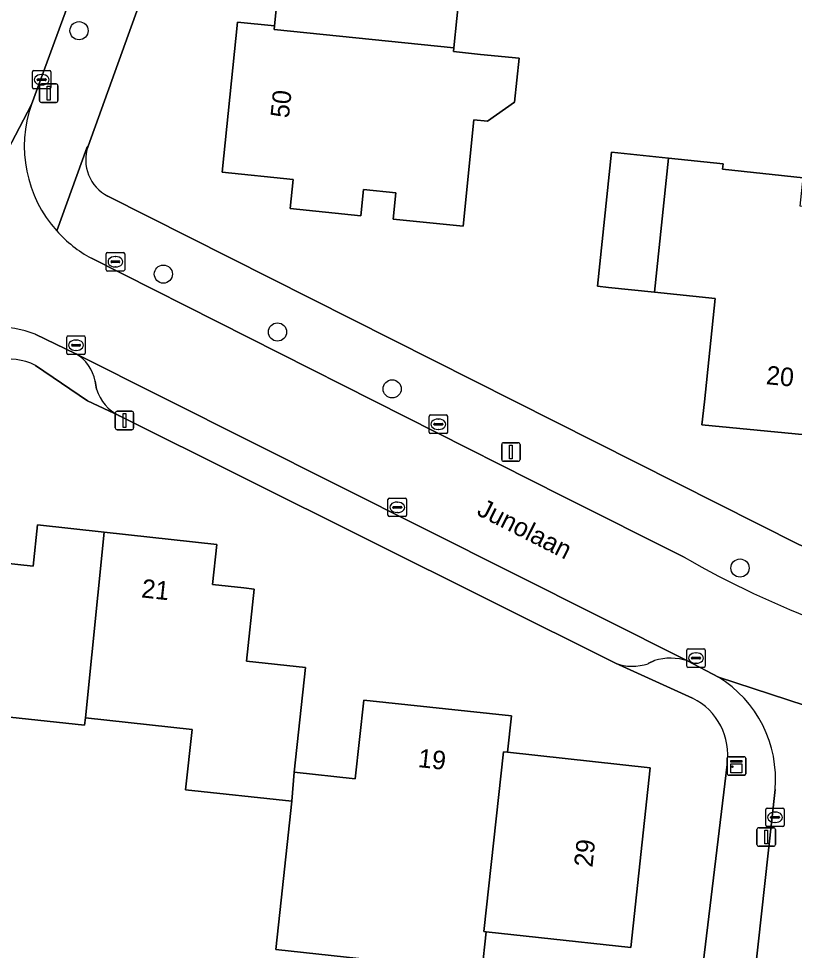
# Model space of a CAD drawing. Extents: x 162396 to 163643, y 386452 to 387406.
# Drawn here: x 162900.9 to 162942.8, y 386893.7 to 386944 of the extents above; entities that cross this region are included whole.
import ezdxf

# ---------------------------------------------------------------- set-up
doc = ezdxf.new("R2010")
doc.units = 0
for name, color, linetype in [('IMGEO_Boom', 7, 'Continuous'), ('IMGEO_Erf', 7, 'Continuous'), ('IMGEO_Kast', 7, 'Continuous'), ('IMGEO_Kolk', 7, 'Continuous'), ('IMGEO_Lichtmast', 7, 'Continuous'), ('IMGEO_Openbare_ruimte_label', 7, 'Continuous'), ('IMGEO_Pand', 7, 'Continuous'), ('IMGEO_Pand_nummerreeks', 7, 'Continuous'), ('IMGEO_Parkeervlak_open', 7, 'Continuous'), ('IMGEO_Rijbaan_lokaal_open', 7, 'Continuous'), ('IMGEO_Voetpad_open', 7, 'Continuous')]:
    doc.layers.add(name, color=color, linetype=linetype)

msp = doc.modelspace()

# ---------------------------------------------------------------- linework, layer by layer
at = {"layer": 'IMGEO_Boom'}
for centre in [(162904.199, 386943.306), (162908.744, 386930.179), (162914.897, 386927.058), (162921.08, 386923.991), (162939.834, 386914.329)]:
    msp.add_circle(centre, 0.489, dxfattribs=at)
at = {"layer": 'IMGEO_Erf'}
for points in [[(162989.314, 387008.671), (162953.541, 387031.202), (162934.073, 387000), (162925.999, 386987.383), (162920.22, 386977.995), (162917.756, 386973.029), (162916.265, 386969.23), (162904.686, 386937.076)], [(162924.897, 386947.155), (162924.409, 386942.385), (162924.388, 386942.18), (162925.847, 386942.031), (162927.919, 386941.819), (162927.677, 386939.45), (162926.222, 386938.428), (162925.487, 386938.504), (162924.902, 386932.767), (162921.142, 386933.151), (162921.286, 386934.563), (162919.535, 386934.742), (162919.39, 386933.326), (162915.588, 386933.715), (162915.749, 386935.285), (162911.918, 386935.676), (162912.745, 386943.765), (162914.742, 386943.561), (162915.534, 386951.304)], [(162945.795, 386921.277), (162937.784, 386922.045), (162937.914, 386923.288), (162938.496, 386928.866), (162935.219, 386929.208), (162932.744, 386929.466), (162932.147, 386929.528), (162932.9, 386936.748), (162935.975, 386936.428), (162938.919, 386936.121), (162938.889, 386935.832), (162943.233, 386935.379)], [(162905.757, 386934.385), (162943, 386915.598), (162947.592, 386913.72), (162952.4, 386912.414), (162969.989, 386908.754)], [(162937.278, 386907.306), (162933.118, 386909.19), (162906.371, 386922.543), (162904.659, 386923.345), (162901.857, 386925.256)], [(162897.096, 386914.931), (162901.72, 386914.431), (162901.96, 386916.65), (162905.555, 386916.262), (162911.624, 386915.606), (162911.39, 386913.439), (162913.081, 386913.257), (162913.642, 386913.196), (162913.222, 386909.306), (162916.413, 386908.961), (162915.804, 386903.322), (162919.085, 386902.967), (162919.544, 386907.211), (162927.511, 386906.35), (162927.299, 386904.39), (162934.991, 386903.559), (162933.943, 386893.864), (162928.973, 386894.402), (162926.14, 386894.708), (162925.907, 386892.551), (162914.802, 386893.751), (162915.089, 386896.41), (162915.666, 386901.757), (162909.946, 386902.375), (162910.298, 386905.629), (162904.542, 386906.251), (162904.499, 386905.848), (162898.432, 386906.504)], [(162934.584, 386865.872), (162939.133, 386903.732)]]:
    msp.add_lwpolyline(points, dxfattribs=at)
for centre, radius, start, end in [((162906.744, 386936.336), 2.187, 160.229, 243.1754), ((162900.465, 386922.483), 3.103, 63.3497, 143.8075), ((162935.799, 386904.27), 3.377, 350.8302, 64.0308)]:
    msp.add_arc(centre, radius, start, end, dxfattribs=at)
at = {"layer": 'IMGEO_Kast'}
for p, q in [((162939.143, 386903.226), (162939.143, 386904.067)), ((162939.143, 386904.067), (162939.143, 386903.226)), ((162939.218, 386904.151), (162940.059, 386904.151)), ((162940.059, 386904.151), (162939.218, 386904.151)), ((162940.143, 386904.076), (162940.143, 386903.235)), ((162940.143, 386903.235), (162940.143, 386904.076)), ((162940.068, 386903.151), (162939.227, 386903.151)), ((162939.227, 386903.151), (162940.068, 386903.151))]:
    msp.add_line(p, q, dxfattribs=at)
for points in [[(162939.338, 386903.941), (162939.938, 386903.941), (162939.938, 386903.856), (162939.338, 386903.856), (162939.338, 386903.941)], [(162939.338, 386903.766), (162939.938, 386903.766), (162939.938, 386903.277), (162939.338, 386903.277), (162939.338, 386903.766)]]:
    msp.add_lwpolyline(points, dxfattribs=at)
msp.add_circle((162939.422, 386903.615), 0.0377, dxfattribs=at)
for centre, start, end in [((162939.221, 386904.073), 92.4484, 184.2845), ((162939.221, 386904.073), 92.4484, 184.2845), ((162940.065, 386904.073), 2.4484, 94.2845), ((162940.065, 386904.073), 2.4484, 94.2845), ((162939.221, 386903.229), 182.4484, 274.2845), ((162939.221, 386903.229), 182.4484, 274.2845), ((162940.065, 386903.229), 272.4484, 4.2845), ((162940.065, 386903.229), 272.4484, 4.2845)]:
    msp.add_arc(centre, 0.0779, start, end, dxfattribs=at)
at = {"layer": 'IMGEO_Kolk'}
for p, q in [((162901.684, 386940.238), (162901.684, 386941.09)), ((162901.759, 386941.164), (162902.611, 386941.164)), ((162902.685, 386941.09), (162902.685, 386940.238)), ((162901.943, 386940.658), (162901.943, 386940.67)), ((162902.381, 386940.621), (162901.983, 386940.621)), ((162901.986, 386940.707), (162902.384, 386940.707)), ((162902.172, 386940.944), (162902.197, 386940.944)), ((162902.427, 386940.67), (162902.427, 386940.658)), ((162902.611, 386940.164), (162901.759, 386940.164)), ((162902.195, 386940.384), (162902.17, 386940.384)), ((162905.66, 386930.419), (162905.66, 386931.271)), ((162905.735, 386931.345), (162906.587, 386931.345)), ((162906.148, 386931.125), (162906.173, 386931.125)), ((162906.661, 386931.271), (162906.661, 386930.419)), ((162905.919, 386930.839), (162905.919, 386930.851)), ((162906.357, 386930.802), (162905.959, 386930.802)), ((162905.962, 386930.888), (162906.36, 386930.888)), ((162906.171, 386930.565), (162906.146, 386930.565)), ((162906.403, 386930.851), (162906.403, 386930.839)), ((162906.587, 386930.345), (162905.735, 386930.345)), ((162903.535, 386925.919), (162903.535, 386926.771)), ((162903.61, 386926.845), (162904.462, 386926.845)), ((162904.023, 386926.625), (162904.048, 386926.625)), ((162904.536, 386926.771), (162904.536, 386925.919)), ((162903.794, 386926.339), (162903.794, 386926.351)), ((162904.232, 386926.302), (162903.834, 386926.302)), ((162903.837, 386926.388), (162904.235, 386926.388)), ((162904.046, 386926.065), (162904.021, 386926.065)), ((162904.278, 386926.351), (162904.278, 386926.339)), ((162904.462, 386925.845), (162903.61, 386925.845)), ((162923.071, 386921.656), (162923.071, 386922.508)), ((162923.146, 386922.582), (162923.998, 386922.582)), ((162924.072, 386922.508), (162924.072, 386921.656)), ((162923.33, 386922.076), (162923.33, 386922.088)), ((162923.768, 386922.039), (162923.37, 386922.039)), ((162923.373, 386922.125), (162923.771, 386922.125)), ((162923.559, 386922.362), (162923.584, 386922.362)), ((162923.814, 386922.088), (162923.814, 386922.076)), ((162923.998, 386921.582), (162923.146, 386921.582)), ((162923.582, 386921.802), (162923.557, 386921.802)), ((162920.854, 386917.176), (162920.854, 386918.028)), ((162920.929, 386918.102), (162921.781, 386918.102)), ((162921.855, 386918.028), (162921.855, 386917.176)), ((162921.113, 386917.596), (162921.113, 386917.608)), ((162921.551, 386917.559), (162921.153, 386917.559)), ((162921.156, 386917.645), (162921.554, 386917.645)), ((162921.342, 386917.882), (162921.367, 386917.882)), ((162921.597, 386917.608), (162921.597, 386917.596)), ((162921.781, 386917.102), (162920.929, 386917.102)), ((162921.365, 386917.322), (162921.34, 386917.322)), ((162936.962, 386909.045), (162936.962, 386909.897)), ((162937.037, 386909.971), (162937.889, 386909.971)), ((162937.963, 386909.897), (162937.963, 386909.045)), ((162937.221, 386909.465), (162937.221, 386909.477)), ((162937.659, 386909.428), (162937.261, 386909.428)), ((162937.264, 386909.514), (162937.662, 386909.514)), ((162937.45, 386909.751), (162937.475, 386909.751)), ((162937.705, 386909.477), (162937.705, 386909.465)), ((162937.889, 386908.971), (162937.037, 386908.971)), ((162937.473, 386909.191), (162937.448, 386909.191)), ((162941.296, 386901.385), (162942.148, 386901.385)), ((162941.221, 386900.459), (162941.221, 386901.311)), ((162941.48, 386900.879), (162941.48, 386900.891)), ((162941.523, 386900.928), (162941.921, 386900.928)), ((162941.709, 386901.165), (162941.734, 386901.165)), ((162941.964, 386900.891), (162941.964, 386900.879)), ((162942.222, 386901.311), (162942.222, 386900.459)), ((162942.148, 386900.385), (162941.296, 386900.385)), ((162941.918, 386900.842), (162941.52, 386900.842)), ((162941.732, 386900.605), (162941.707, 386900.605))]:
    msp.add_line(p, q, dxfattribs=at)
for points in [[(162901.684, 386940.238), (162901.684, 386941.09)], [(162901.759, 386941.164), (162902.611, 386941.164)], [(162902.685, 386941.09), (162902.685, 386940.238)], [(162902.611, 386940.164), (162901.759, 386940.164)], [(162905.66, 386930.419), (162905.66, 386931.271)], [(162905.735, 386931.345), (162906.587, 386931.345)], [(162906.661, 386931.271), (162906.661, 386930.419)], [(162906.587, 386930.345), (162905.735, 386930.345)], [(162903.535, 386925.919), (162903.535, 386926.771)], [(162903.61, 386926.845), (162904.462, 386926.845)], [(162904.536, 386926.771), (162904.536, 386925.919)], [(162904.462, 386925.845), (162903.61, 386925.845)], [(162923.071, 386921.656), (162923.071, 386922.508)], [(162923.146, 386922.582), (162923.998, 386922.582)], [(162924.072, 386922.508), (162924.072, 386921.656)], [(162923.998, 386921.582), (162923.146, 386921.582)], [(162920.854, 386917.176), (162920.854, 386918.028)], [(162920.929, 386918.102), (162921.781, 386918.102)], [(162921.855, 386918.028), (162921.855, 386917.176)], [(162921.781, 386917.102), (162920.929, 386917.102)], [(162936.962, 386909.045), (162936.962, 386909.897)], [(162937.037, 386909.971), (162937.889, 386909.971)], [(162937.963, 386909.897), (162937.963, 386909.045)], [(162937.889, 386908.971), (162937.037, 386908.971)], [(162941.296, 386901.385), (162942.148, 386901.385)], [(162941.221, 386900.459), (162941.221, 386901.311)], [(162942.222, 386901.311), (162942.222, 386900.459)], [(162942.148, 386900.385), (162941.296, 386900.385)]]:
    msp.add_lwpolyline(points, dxfattribs=at)
for centre, radius, start, end in [((162901.761, 386941.088), 0.0765, 91.552, 178.448), ((162901.761, 386941.088), 0.0765, 91.552, 178.448), ((162902.609, 386941.088), 0.0765, 1.552, 88.448), ((162902.609, 386941.088), 0.0765, 1.552, 88.448), ((162901.983, 386940.667), 0.0403, 85.8775, 175.7526), ((162901.98, 386940.657), 0.0366, 178.938, 274.7102), ((162902.384, 386940.664), 0.043, 264.8664, 352.4533), ((162902.388, 386940.669), 0.0386, 1.7309, 96.639), ((162901.761, 386940.24), 0.0765, 181.552, 268.448), ((162901.761, 386940.24), 0.0765, 181.552, 268.448), ((162902.609, 386940.24), 0.0765, 271.552, 358.448), ((162902.609, 386940.24), 0.0765, 271.552, 358.448), ((162905.737, 386931.269), 0.0765, 91.552, 178.448), ((162905.737, 386931.269), 0.0765, 91.552, 178.448), ((162906.585, 386931.269), 0.0765, 1.552, 88.448), ((162906.585, 386931.269), 0.0765, 1.552, 88.448), ((162905.959, 386930.848), 0.0403, 85.8775, 175.7526), ((162905.956, 386930.838), 0.0366, 178.938, 274.7102), ((162906.36, 386930.845), 0.043, 264.8664, 352.4533), ((162906.364, 386930.85), 0.0386, 1.7309, 96.639), ((162905.737, 386930.421), 0.0765, 181.552, 268.448), ((162905.737, 386930.421), 0.0765, 181.552, 268.448), ((162906.585, 386930.421), 0.0765, 271.552, 358.448), ((162906.585, 386930.421), 0.0765, 271.552, 358.448), ((162903.612, 386926.769), 0.0765, 91.552, 178.448), ((162903.612, 386926.769), 0.0765, 91.552, 178.448), ((162904.46, 386926.769), 0.0765, 1.552, 88.448), ((162904.46, 386926.769), 0.0765, 1.552, 88.448), ((162903.834, 386926.348), 0.0403, 85.8775, 175.7526), ((162903.831, 386926.338), 0.0366, 178.938, 274.7102), ((162904.235, 386926.345), 0.043, 264.8664, 352.4533), ((162904.239, 386926.35), 0.0386, 1.7309, 96.639), ((162903.612, 386925.921), 0.0765, 181.552, 268.448), ((162903.612, 386925.921), 0.0765, 181.552, 268.448), ((162904.46, 386925.921), 0.0765, 271.552, 358.448), ((162904.46, 386925.921), 0.0765, 271.552, 358.448), ((162923.148, 386922.506), 0.0765, 91.552, 178.448), ((162923.148, 386922.506), 0.0765, 91.552, 178.448), ((162923.996, 386922.506), 0.0765, 1.552, 88.448), ((162923.996, 386922.506), 0.0765, 1.552, 88.448), ((162923.37, 386922.085), 0.0403, 85.8775, 175.7526), ((162923.367, 386922.075), 0.0366, 178.938, 274.7102), ((162923.771, 386922.082), 0.043, 264.8664, 352.4533), ((162923.775, 386922.087), 0.0386, 1.7309, 96.639), ((162923.148, 386921.658), 0.0765, 181.552, 268.448), ((162923.148, 386921.658), 0.0765, 181.552, 268.448), ((162923.996, 386921.658), 0.0765, 271.552, 358.448), ((162923.996, 386921.658), 0.0765, 271.552, 358.448), ((162920.931, 386918.026), 0.0765, 91.552, 178.448), ((162920.931, 386918.026), 0.0765, 91.552, 178.448), ((162921.779, 386918.026), 0.0765, 1.552, 88.448), ((162921.779, 386918.026), 0.0765, 1.552, 88.448), ((162921.153, 386917.605), 0.0403, 85.8775, 175.7526), ((162921.15, 386917.595), 0.0366, 178.938, 274.7102), ((162921.554, 386917.602), 0.043, 264.8664, 352.4533), ((162921.558, 386917.607), 0.0386, 1.7309, 96.639), ((162920.931, 386917.178), 0.0765, 181.552, 268.448), ((162920.931, 386917.178), 0.0765, 181.552, 268.448), ((162921.779, 386917.178), 0.0765, 271.552, 358.448), ((162921.779, 386917.178), 0.0765, 271.552, 358.448), ((162937.039, 386909.895), 0.0765, 91.552, 178.448), ((162937.039, 386909.895), 0.0765, 91.552, 178.448), ((162937.887, 386909.895), 0.0765, 1.552, 88.448), ((162937.887, 386909.895), 0.0765, 1.552, 88.448), ((162937.261, 386909.474), 0.0403, 85.8775, 175.7526), ((162937.258, 386909.464), 0.0366, 178.938, 274.7102), ((162937.662, 386909.471), 0.043, 264.8664, 352.4533), ((162937.666, 386909.476), 0.0386, 1.7309, 96.639), ((162937.039, 386909.047), 0.0765, 181.552, 268.448), ((162937.039, 386909.047), 0.0765, 181.552, 268.448), ((162937.887, 386909.047), 0.0765, 271.552, 358.448), ((162937.887, 386909.047), 0.0765, 271.552, 358.448), ((162941.298, 386901.309), 0.0765, 91.552, 178.448), ((162941.298, 386901.309), 0.0765, 91.552, 178.448), ((162942.146, 386901.309), 0.0765, 1.552, 88.448), ((162942.146, 386901.309), 0.0765, 1.552, 88.448), ((162941.52, 386900.888), 0.0403, 85.8775, 175.7526), ((162941.517, 386900.878), 0.0366, 178.938, 274.7102), ((162941.921, 386900.885), 0.043, 264.8664, 352.4533), ((162941.925, 386900.89), 0.0386, 1.7309, 96.639), ((162941.298, 386900.461), 0.0765, 181.552, 268.448), ((162941.298, 386900.461), 0.0765, 181.552, 268.448), ((162942.146, 386900.461), 0.0765, 271.552, 358.448), ((162942.146, 386900.461), 0.0765, 271.552, 358.448)]:
    msp.add_arc(centre, radius, start, end, dxfattribs=at)
for centre, major_axis, ratio, start_param, end_param in [((162902.171, 386940.664), (-0.387, 0.002), 0.722429, 4.712389, 7.853982), ((162902.196, 386940.664), (-0.39, 0.002), 0.717154, 1.570796, 4.712389), ((162906.147, 386930.845), (-0.387, 0.002), 0.722429, 4.712389, 7.853982), ((162906.172, 386930.845), (-0.39, 0.002), 0.717154, 1.570796, 4.712389), ((162904.022, 386926.345), (-0.387, 0.002), 0.722429, 4.712389, 7.853982), ((162904.047, 386926.345), (-0.39, 0.002), 0.717154, 1.570796, 4.712389), ((162923.558, 386922.082), (-0.387, 0.002), 0.722429, 4.712389, 7.853982), ((162923.583, 386922.082), (-0.39, 0.002), 0.717154, 1.570796, 4.712389), ((162921.341, 386917.602), (-0.387, 0.002), 0.722429, 4.712389, 7.853982), ((162921.366, 386917.602), (-0.39, 0.002), 0.717154, 1.570796, 4.712389), ((162937.449, 386909.471), (-0.387, 0.002), 0.722429, 4.712389, 7.853982), ((162937.474, 386909.471), (-0.39, 0.002), 0.717154, 1.570796, 4.712389), ((162941.708, 386900.885), (-0.387, 0.002), 0.722429, 4.712389, 7.853982), ((162941.733, 386900.885), (-0.39, 0.002), 0.717154, 1.570796, 4.712389)]:
    msp.add_ellipse(centre, major_axis=major_axis, ratio=ratio, start_param=start_param, end_param=end_param, dxfattribs=at)
at = {"layer": 'IMGEO_Lichtmast'}
for p, q in [((162902.067, 386939.539), (162902.067, 386940.339)), ((162902.067, 386940.339), (162902.067, 386939.539)), ((162902.167, 386940.439), (162902.957, 386940.439)), ((162902.957, 386940.439), (162902.167, 386940.439)), ((162903.057, 386940.339), (162903.057, 386939.539)), ((162903.057, 386939.539), (162903.057, 386940.339)), ((162902.957, 386939.439), (162902.167, 386939.439)), ((162902.167, 386939.439), (162902.957, 386939.439)), ((162906.15, 386921.884), (162906.15, 386922.684)), ((162906.15, 386922.684), (162906.15, 386921.884)), ((162906.25, 386922.784), (162907.04, 386922.784)), ((162907.04, 386922.784), (162906.25, 386922.784)), ((162907.14, 386922.684), (162907.14, 386921.884)), ((162907.14, 386921.884), (162907.14, 386922.684)), ((162907.04, 386921.784), (162906.25, 386921.784)), ((162906.25, 386921.784), (162907.04, 386921.784)), ((162926.987, 386920.186), (162926.987, 386920.986)), ((162926.987, 386920.986), (162926.987, 386920.186)), ((162927.087, 386921.086), (162927.877, 386921.086)), ((162927.877, 386921.086), (162927.087, 386921.086)), ((162927.977, 386920.986), (162927.977, 386920.186)), ((162927.977, 386920.186), (162927.977, 386920.986)), ((162927.877, 386920.086), (162927.087, 386920.086)), ((162927.087, 386920.086), (162927.877, 386920.086)), ((162940.749, 386899.421), (162940.749, 386900.221)), ((162940.749, 386900.221), (162940.749, 386899.421)), ((162940.849, 386900.321), (162941.639, 386900.321)), ((162941.639, 386900.321), (162940.849, 386900.321)), ((162941.739, 386900.221), (162941.739, 386899.421)), ((162941.739, 386899.421), (162941.739, 386900.221)), ((162941.639, 386899.321), (162940.849, 386899.321)), ((162940.849, 386899.321), (162941.639, 386899.321))]:
    msp.add_line(p, q, dxfattribs=at)
for points in [[(162902.487, 386940.314), (162902.637, 386940.314), (162902.637, 386939.564), (162902.487, 386939.564), (162902.487, 386940.314)], [(162906.57, 386922.659), (162906.72, 386922.659), (162906.72, 386921.909), (162906.57, 386921.909), (162906.57, 386922.659)], [(162927.407, 386920.961), (162927.557, 386920.961), (162927.557, 386920.211), (162927.407, 386920.211), (162927.407, 386920.961)], [(162941.169, 386900.196), (162941.319, 386900.196), (162941.319, 386899.446), (162941.169, 386899.446), (162941.169, 386900.196)]]:
    msp.add_lwpolyline(points, dxfattribs=at)
for centre, start, end in [((162902.167, 386940.339), 90, 180), ((162902.167, 386940.339), 90, 180), ((162902.957, 386940.339), 0, 90), ((162902.957, 386940.339), 360, 90), ((162902.167, 386939.539), 180, 270), ((162902.167, 386939.539), 180, 270), ((162902.957, 386939.539), 270, 0), ((162902.957, 386939.539), 270, 0), ((162906.25, 386922.684), 90, 180), ((162906.25, 386922.684), 90, 180), ((162907.04, 386922.684), 0, 90), ((162907.04, 386922.684), 360, 90), ((162906.25, 386921.884), 180, 270), ((162906.25, 386921.884), 180, 270), ((162907.04, 386921.884), 270, 0), ((162907.04, 386921.884), 270, 0), ((162927.087, 386920.986), 90, 180), ((162927.087, 386920.986), 90, 180), ((162927.877, 386920.986), 0, 90), ((162927.877, 386920.986), 360, 90), ((162927.087, 386920.186), 180, 270), ((162927.087, 386920.186), 180, 270), ((162927.877, 386920.186), 270, 0), ((162927.877, 386920.186), 270, 0), ((162940.849, 386900.221), 90, 180), ((162940.849, 386900.221), 90, 180), ((162941.639, 386900.221), 0, 90), ((162941.639, 386900.221), 360, 90), ((162940.849, 386899.421), 180, 270), ((162940.849, 386899.421), 180, 270), ((162941.639, 386899.421), 270, 0), ((162941.639, 386899.421), 270, 0)]:
    msp.add_arc(centre, 0.1, start, end, dxfattribs=at)
at = {"layer": 'IMGEO_Pand'}
for points in [[(162924.409, 386942.385), (162924.897, 386947.155), (162925.167, 386949.797), (162924.873, 386949.827), (162924.93, 386950.38), (162928.784, 386949.986), (162931.052, 386949.754), (162931.375, 386952.907), (162931.412, 386953.265), (162924.859, 386953.935), (162922.804, 386954.144), (162922.441, 386950.597), (162915.534, 386951.304), (162914.742, 386943.561), (162914.721, 386943.38)], [(162914.721, 386943.38), (162914.742, 386943.561), (162912.745, 386943.765), (162911.918, 386935.676), (162915.749, 386935.285), (162915.588, 386933.715), (162919.39, 386933.326), (162919.535, 386934.742), (162921.286, 386934.563), (162921.142, 386933.151), (162924.902, 386932.767), (162925.487, 386938.504), (162926.222, 386938.428), (162927.677, 386939.45), (162927.919, 386941.819), (162925.847, 386942.031), (162924.388, 386942.18), (162924.409, 386942.385)], [(162935.219, 386929.208), (162935.975, 386936.428), (162932.9, 386936.748), (162932.147, 386929.528), (162932.744, 386929.466)], [(162947.256, 386933.404), (162943.073, 386933.841), (162943.233, 386935.379), (162938.889, 386935.832), (162938.919, 386936.121), (162935.975, 386936.428), (162935.219, 386929.208), (162938.496, 386928.866), (162937.914, 386923.288), (162937.784, 386922.045), (162945.795, 386921.277), (162946.776, 386929.332), (162946.954, 386930.845)], [(162905.555, 386916.262), (162901.96, 386916.65), (162901.72, 386914.431), (162897.096, 386914.931), (162896.7, 386911.262), (162893.712, 386911.585), (162892.912, 386904.185), (162897.884, 386903.648), (162898.12, 386903.622), (162898.432, 386906.504), (162904.499, 386905.848), (162904.542, 386906.251)], [(162904.542, 386906.251), (162910.298, 386905.629), (162909.946, 386902.375), (162915.666, 386901.757), (162915.804, 386903.322), (162916.413, 386908.961), (162913.222, 386909.306), (162913.642, 386913.196), (162913.081, 386913.257), (162911.39, 386913.439), (162911.624, 386915.606), (162905.555, 386916.262)], [(162927.077, 386904.414), (162927.299, 386904.39), (162927.511, 386906.35), (162919.544, 386907.211), (162919.085, 386902.967), (162915.804, 386903.322), (162915.666, 386901.757), (162915.089, 386896.41), (162914.802, 386893.751), (162925.907, 386892.551), (162926.14, 386894.708), (162926.03, 386894.72)], [(162934.991, 386903.559), (162927.299, 386904.39), (162927.077, 386904.414), (162926.03, 386894.72), (162926.14, 386894.708), (162928.973, 386894.402), (162933.943, 386893.864)]]:
    msp.add_lwpolyline(points, close=True, dxfattribs=at)
at = {"layer": 'IMGEO_Parkeervlak_open'}
for points in [[(162937.007, 386909.322), (162904.027, 386925.887)], [(162905.063, 386924.403), (162905.144, 386923.968)], [(162906.371, 386922.543), (162933.118, 386909.19)], [(162934.888, 386909.171), (162935.225, 386909.336)]]:
    msp.add_lwpolyline(points, dxfattribs=at)
for centre, radius, start, end in [((162902.945, 386924.028), 2.15, 10.0335, 59.8053), ((162907.385, 386924.657), 2.345, 197.0874, 244.373), ((162936.094, 386906.527), 2.94, 71.9081, 107.1917), ((162934.03, 386911.731), 2.7, 250.2507, 288.5193)]:
    msp.add_arc(centre, radius, start, end, dxfattribs=at)
at = {"layer": 'IMGEO_Rijbaan_lokaal_open'}
for points in [[(162893.927, 386924.59), (162901.627, 386939.333), (162906.38, 386952.275), (162909.185, 386960.036), (162912.927, 386970.387), (162914.676, 386974.714), (162915.597, 386976.559), (162916.277, 386977.92), (162917.178, 386979.724), (162920.646, 386985.26), (162923.023, 386989.056), (162927.543, 386996.272), (162929.878, 387000), (162929.936, 387000.092), (162941.722, 387018.853), (162943.715, 387022.032), (162945.076, 387024.193), (162948.049, 387028.821), (162949.072, 387030.463), (162949.283, 387030.941), (162957.556, 387044.115), (162957.708, 387044.272), (162960.889, 387049.333)], [(162901.627, 386939.333), (162893.927, 386924.59)], [(162936.819, 386914.917), (162930.256, 386918.2), (162904.864, 386931.039)], [(162901.826, 386926.95), (162904.027, 386925.887), (162937.007, 386909.322), (162938.667, 386908.445), (162951.708, 386904.178), (162954.151, 386903.61), (163000, 386894.601), (163000.585, 386894.482)], [(162951.708, 386904.178), (162938.667, 386908.445)], [(162941.725, 386902.382), (162939.886, 386885.538), (162939.021, 386877.229), (162937.589, 386865.46)]]:
    msp.add_lwpolyline(points, dxfattribs=at)
for centre, radius, start, end in [((162908.099, 386937.081), 6.853, 160.8164, 221.8293), ((162908.095, 386937.071), 6.843, 221.7883, 241.8243), ((162899.48, 386920.402), 6.955, 70.2891, 142.9802), ((162962.901, 386960.241), 52.293, 240.0812, 258.6099), ((162935.31, 386902.949), 6.44, 354.9465, 58.5835)]:
    msp.add_arc(centre, radius, start, end, dxfattribs=at)
at = {"layer": 'IMGEO_Voetpad_open'}
for points in [[(162902.993, 386932.511), (162904.626, 386936.989), (162904.686, 386937.076), (162916.265, 386969.23)], [(162906.38, 386952.275), (162901.627, 386939.333)], [(162904.686, 386937.076), (162904.626, 386936.989), (162902.993, 386932.511)], [(162952.4, 386912.414), (162947.592, 386913.72), (162943, 386915.598), (162905.757, 386934.385)], [(162904.864, 386931.039), (162930.256, 386918.2), (162936.819, 386914.917)], [(162904.027, 386925.887), (162901.826, 386926.95)], [(162901.857, 386925.256), (162904.659, 386923.345), (162906.371, 386922.543)], [(162905.144, 386923.968), (162905.063, 386924.403)], [(162933.118, 386909.19), (162937.278, 386907.306)], [(162935.225, 386909.336), (162934.888, 386909.171)], [(162938.667, 386908.445), (162937.007, 386909.322)], [(162939.133, 386903.732), (162934.584, 386865.872)], [(162937.589, 386865.46), (162939.021, 386877.229), (162939.886, 386885.538), (162941.725, 386902.382)]]:
    msp.add_lwpolyline(points, dxfattribs=at)
for centre, radius, start, end in [((162908.099, 386937.081), 6.853, 160.8164, 221.8293), ((162906.744, 386936.336), 2.187, 160.229, 243.1754), ((162908.095, 386937.071), 6.843, 221.7883, 241.8243), ((162899.48, 386920.402), 6.955, 70.2891, 142.9802), ((162900.465, 386922.483), 3.103, 63.3497, 143.8075), ((162902.945, 386924.028), 2.15, 10.0335, 59.8053), ((162907.385, 386924.657), 2.345, 197.0874, 244.373), ((162962.901, 386960.241), 52.293, 240.0812, 258.6099), ((162936.094, 386906.527), 2.94, 71.9081, 107.1917), ((162934.03, 386911.731), 2.7, 250.2507, 288.5193), ((162935.31, 386902.949), 6.44, 354.9465, 58.5835), ((162935.799, 386904.27), 3.377, 350.8302, 64.0308)]:
    msp.add_arc(centre, radius, start, end, dxfattribs=at)

# ---------------------------------------------------------------- texts
at = {"layer": 'IMGEO_Openbare_ruimte_label'}
msp.add_text('Junolaan', height=1, rotation=333.2044, dxfattribs=at).set_placement((162925.586, 386917.221))
at = {"layer": 'IMGEO_Pand_nummerreeks'}
for s, rotation, p in [('50', 84.1625, (162915.51, 386938.568)), ('20', 354.5225, (162941.21, 386924.248)), ('21', 353.8402, (162907.528, 386912.749)), ('19', 353.8292, (162922.444, 386903.598)), ('29', 83.8295, (162931.874, 386898.161))]:
    msp.add_text(s, height=1, rotation=rotation, dxfattribs=at).set_placement(p)

doc.saveas('drawing.dxf')
